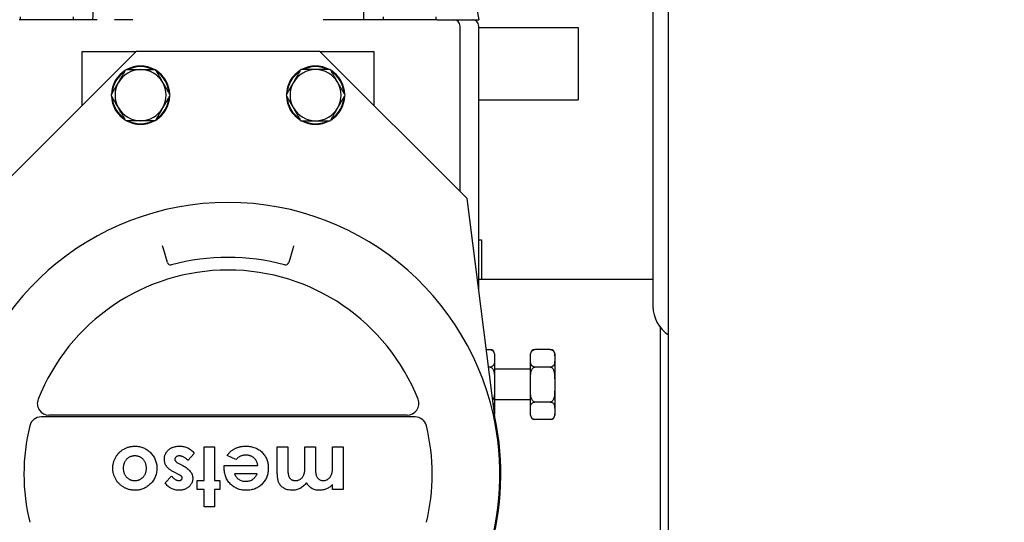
# Model space of a CAD drawing. Header units: inches. Extents: x 5 to 1128, y -85 to 748.
# Tile 328 of 656: x 355.66 to 364.1, y 657 to 661.31. Entities that reach past the tile are written whole.
import ezdxf

# ---------------------------------------------------------------- set-up
doc = ezdxf.new("R2010")
doc.units = ezdxf.units.IN
doc.header["$LTSCALE"] = 32
doc.header["$MEASUREMENT"] = 0
doc.layers.add('Dimension (ANSI)', color=7, linetype='Continuous', lineweight=25)
doc.layers.add('Visible (ANSI)', color=7, linetype='Continuous', lineweight=30)
doc.styles.add('Note Text (ANSI)', font='tahoma.ttf')
doc.dimstyles.new('SB Fraction-16 (ANSI)', dxfattribs={"dimscale": 32, "dimtxt": 0.125, "dimasz": 0.098425, "dimexe": 0.125, "dimexo": 0.0625, "dimgap": 0.031496, "dimtad": 0, "dimtih": 1, "dimtoh": 1, "dimdec": 4, "dimrnd": 1e-08, "dimzin": 0, "dimdsep": 46, "dimlunit": 5, "dimtxsty": 'Note Text (ANSI)', "dimcen": 0.09, "dimdle": 0.393701, "dimclrd": 256, "dimclre": 256, "dimclrt": 256, "dimadec": 0, "dimazin": 3, "dimtfac": 0.96, "dimtofl": 0, "dimtmove": 0, "dimatfit": 3, "dimfxl": 1, "dimfrac": 2, "dimtolj": 1, "dimtzin": 12, "dimlwd": -1, "dimlwe": -1, "dimarcsym": 0})

# ---------------------------------------------------------------- blocks, each defined once
blk = doc.blocks.new('*D19')
at = {"layer": 'Defpoints', "color": 0, "transparency": 16777216}
for p in [(455.7806, 700.4398), (292.0011, 552.4398), (455.7806, 552.4398)]:
    blk.add_point(p, dxfattribs=at)
at = {"layer": 'Dimension (ANSI)', "transparency": 16777216}
for p, q in [((453.7806, 700.4398), (288.0011, 700.4398)), ((292.0011, 697.2902), (292.0011, 636.039)), ((292.0011, 555.5894), (292.0011, 629.8406)), ((453.7806, 552.4398), (288.0011, 552.4398))]:
    blk.add_line(p, q, dxfattribs=at)
for points in [[(291.4762, 697.2902), (292.526, 697.2902), (292.0011, 700.4398)], [(291.4762, 555.5894), (292.526, 555.5894), (292.0011, 552.4398)]]:
    blk.add_solid(points, dxfattribs=at)
at = {"layer": 'Dimension (ANSI)', "transparency": 16777216, "insert": (287.899, 635.0311), "char_height": 4, "attachment_point": 1, "style": 'Note Text (ANSI)'}
blk.add_mtext('\\A1;148', dxfattribs=at)

msp = doc.modelspace()

# ---------------------------------------------------------------- linework, layer by layer
at = {"layer": 'Visible (ANSI)'}
for p, q in [((361.21813, 649.06478), (361.21813, 678.43978)), ((361.08363, 663.27403), (361.08363, 658.85553)), ((359.37797, 662.51578), (359.58974, 661.31478)), ((356.31933, 661.31478), (355.65074, 661.31478)), ((355.66024, 661.33978), (355.66024, 661.31478)), ((356.11324, 661.33978), (356.11324, 661.31478)), ((356.6253, 661.31478), (356.46722, 661.31478)), ((358.41627, 661.31478), (358.25819, 661.31478)), ((358.56416, 661.31478), (358.41627, 661.31478)), ((359.23274, 661.31478), (358.56416, 661.31478)), ((358.77024, 661.33978), (358.77024, 661.31478)), ((359.22324, 661.33978), (359.22324, 661.31478)), ((359.23274, 661.31478), (359.37474, 661.31478)), ((359.37474, 661.31478), (359.58974, 661.31478)), ((359.42974, 659.84178), (359.42974, 661.25978)), ((359.58974, 659.00422), (359.58974, 661.25978)), ((359.58974, 661.24728), (360.44174, 661.24728)), ((360.44174, 661.24728), (360.44174, 660.62728)), ((356.65424, 661.04228), (355.39174, 659.77978)), ((356.19174, 661.04228), (356.65424, 661.04228)), ((356.19174, 660.57978), (356.19174, 661.04228)), ((358.22924, 661.04228), (356.65424, 661.04228)), ((359.49174, 659.77978), (358.22924, 661.04228)), ((358.22924, 661.04228), (358.69174, 661.04228)), ((358.69174, 661.04228), (358.69174, 660.57978)), ((359.58974, 660.62728), (360.44174, 660.62728)), ((359.75336, 657.70938), (359.49174, 659.77978)), ((359.58974, 659.42678), (359.61471, 659.42678)), ((359.61471, 659.42678), (359.61471, 659.09028)), ((356.88742, 659.35045), (356.8805, 659.37457)), ((356.92119, 659.23267), (356.88742, 659.35045)), ((357.99607, 659.35045), (357.9623, 659.23267)), ((358.00299, 659.37457), (357.99607, 659.35045)), ((359.58974, 659.09028), (361.08363, 659.09028)), ((361.14674, 658.67465), (361.14674, 655.74428)), ((359.65532, 658.48528), (359.68774, 658.48528)), ((360.20374, 658.48528), (360.07174, 658.48528)), ((359.72524, 658.44778), (359.72524, 658.42903)), ((359.72524, 658.42903), (359.72524, 658.39153)), ((360.03424, 658.42903), (360.03424, 658.44778)), ((360.03424, 658.39153), (360.03424, 658.42903)), ((360.24124, 658.44778), (360.24124, 658.42903)), ((360.24124, 658.42903), (360.24124, 658.39153)), ((359.68774, 658.33528), (359.67427, 658.33528)), ((359.72524, 658.39153), (359.72524, 658.22278)), ((360.03424, 658.31653), (359.72524, 658.31653)), ((360.03424, 658.22278), (360.03424, 658.39153)), ((360.20374, 658.33528), (360.07174, 658.33528)), ((360.24124, 658.39153), (360.24124, 658.22278)), ((359.72524, 658.22278), (359.72524, 658.14778)), ((359.72524, 658.14778), (359.72524, 657.97903)), ((360.03424, 658.14778), (360.03424, 658.22278)), ((360.03424, 657.97903), (360.03424, 658.14778)), ((360.24124, 658.22278), (360.24124, 658.14778)), ((360.24124, 658.14778), (360.24124, 657.97903)), ((360.03424, 658.05403), (359.72524, 658.05403)), ((359.72524, 657.97903), (359.72524, 657.94153)), ((360.03424, 657.94153), (360.03424, 657.97903)), ((360.20374, 658.03528), (360.07174, 658.03528)), ((360.24124, 657.97903), (360.24124, 657.94153)), ((359.04499, 657.90728), (355.8385, 657.90728)), ((358.97682, 657.92228), (355.90666, 657.92228)), ((359.72524, 657.94153), (359.72524, 657.9319)), ((360.03424, 657.92278), (360.03424, 657.94153)), ((360.24124, 657.94153), (360.24124, 657.92278)), ((360.20374, 657.88528), (360.07174, 657.88528)), ((357.23536, 657.36181), (357.23536, 657.65027)), ((357.23536, 657.65027), (357.32511, 657.65027)), ((357.32511, 657.65027), (357.32511, 657.36181)), ((357.86357, 657.43773), (357.86357, 657.65027)), ((357.86357, 657.65027), (357.95331, 657.65027)), ((357.95331, 657.65027), (357.95331, 657.46678)), ((358.10075, 657.48711), (358.10075, 657.65027)), ((358.10075, 657.65027), (358.19049, 657.65027)), ((358.19049, 657.65027), (358.19049, 657.47509)), ((358.33793, 657.48941), (358.33793, 657.65027)), ((358.33793, 657.65027), (358.42767, 657.65027)), ((358.42767, 657.65027), (358.42767, 657.28488)), ((357.15203, 657.59528), (357.09764, 657.53488)), ((357.5092, 657.5418), (357.43408, 657.57755)), ((357.02392, 657.50484), (357.05367, 657.48981)), ((357.40844, 657.47309), (357.40874, 657.49001)), ((357.40874, 657.49001), (357.6969, 657.49001)), ((356.90203, 657.34127), (356.95692, 657.40027)), ((357.01761, 657.41409), (356.98516, 657.43052)), ((357.69049, 657.4195), (357.49818, 657.4195)), ((357.17767, 657.28488), (357.17767, 657.36181)), ((357.17767, 657.36181), (357.23536, 657.36181)), ((357.32511, 657.36181), (357.36998, 657.36181)), ((357.36998, 657.36181), (357.36998, 657.28488)), ((358.33793, 657.28488), (358.33793, 657.32855)), ((357.23536, 657.28488), (357.17767, 657.28488)), ((357.23536, 657.13745), (357.23536, 657.28488)), ((357.32511, 657.28488), (357.32511, 657.13745)), ((357.36998, 657.28488), (357.32511, 657.28488)), ((358.42767, 657.28488), (358.33793, 657.28488)), ((357.32511, 657.13745), (357.23536, 657.13745))]:
    msp.add_line(p, q, dxfattribs=at)
for centre, radius, start, end in [((359.37474, 661.25978), 0.055, 0, 90), ((359.53474, 661.25978), 0.055, 0, 90), ((356.69174, 660.66728), 0.25, 121.163547, 178.836453), ((356.69174, 660.66728), 0.2445, 123.599196, 176.400804), ((356.69174, 660.66728), 0.219, 90, 150), ((356.69174, 660.66728), 0.25, 61.163547, 118.836453), ((356.69174, 660.66728), 0.2445, 63.599196, 116.400804), ((356.69174, 660.66728), 0.219, 30, 90), ((356.69174, 660.66728), 0.25, 1.163547, 58.836453), ((356.69174, 660.66728), 0.2445, 3.599196, 56.400804), ((358.19174, 660.66728), 0.25, 121.163547, 178.836453), ((358.19174, 660.66728), 0.2445, 123.599196, 176.400804), ((358.19174, 660.66728), 0.219, 90, 150), ((358.19174, 660.66728), 0.25, 61.163547, 118.836453), ((358.19174, 660.66728), 0.2445, 63.599196, 116.400804), ((358.19174, 660.66728), 0.219, 30, 90), ((358.19174, 660.66728), 0.25, 1.163547, 58.836453), ((358.19174, 660.66728), 0.2445, 3.599196, 56.400804), ((356.69174, 660.66728), 0.219, 150, 210), ((356.69174, 660.66728), 0.219, 330, 30), ((358.19174, 660.66728), 0.219, 150, 210), ((358.19174, 660.66728), 0.219, 330, 30), ((356.69174, 660.66728), 0.25, 181.163547, 238.836453), ((356.69174, 660.66728), 0.2445, 183.599196, 236.400804), ((356.69174, 660.66728), 0.25, 301.163547, 358.836453), ((356.69174, 660.66728), 0.2445, 303.599196, 356.400804), ((358.19174, 660.66728), 0.25, 181.163547, 238.836453), ((358.19174, 660.66728), 0.2445, 183.599196, 236.400804), ((358.19174, 660.66728), 0.25, 301.163547, 358.836453), ((358.19174, 660.66728), 0.2445, 303.599196, 356.400804), ((356.69174, 660.66728), 0.219, 210, 270), ((356.69174, 660.66728), 0.219, 270, 330), ((358.19174, 660.66728), 0.219, 210, 270), ((358.19174, 660.66728), 0.219, 270, 330), ((356.69174, 660.66728), 0.25, 241.163547, 298.836453), ((356.69174, 660.66728), 0.2445, 243.599196, 296.400804), ((358.19174, 660.66728), 0.25, 241.163547, 298.836453), ((358.19174, 660.66728), 0.2445, 243.599196, 296.400804), ((357.44174, 657.41728), 2.33, 7.201787, 172.798213), ((357.44174, 657.41728), 1.85879, 74.91008, 105.08992), ((357.44174, 657.41728), 1.75, 21.510188, 158.489812), ((356.95003, 659.24094), 0.03, 196, 285.08992), ((357.93346, 659.24094), 0.03, 254.91008, 344), ((361.37438, 658.85553), 0.29075, 180, 237.492958), ((359.68774, 658.44778), 0.0375, 0, 90), ((360.07174, 658.44778), 0.0375, 90, 179.999125), ((360.20374, 658.44778), 0.0375, 0, 90), ((355.90666, 658.02228), 0.1, 158.489812, 270), ((358.97682, 658.02228), 0.1, 270, 21.510188), ((357.44174, 657.41728), 2.33837, 167.950185, 225), ((355.8385, 657.80728), 0.1, 90, 166.327982), ((359.04499, 657.80728), 0.1, 13.672018, 90), ((357.44174, 657.41728), 2.33837, 315, 12.049815), ((360.07174, 657.92278), 0.0375, 180.000875, 270), ((360.20374, 657.92278), 0.0375, 270, 0), ((357.44174, 657.41728), 1.75, 166.327982, 193.672018), ((357.44174, 657.41728), 1.75, 346.327982, 13.672018), ((357.44174, 657.41728), 2.33, 172.798213, 7.201787)]:
    msp.add_arc(centre, radius, start, end, dxfattribs=at)
for points, knots in [([(356.20519, 662.51578), (356.21437, 662.49665), (356.22149, 662.47452), (356.23598, 662.42105), (356.24231, 662.38893), (356.25668, 662.3038), (356.26327, 662.24612), (356.27371, 662.128), (356.27746, 662.06752), (356.28577, 661.88313), (356.28739, 661.75634), (356.28584, 661.52398), (356.28344, 661.41872), (356.27973, 661.31478)], [4.516178, 4.516178, 4.516178, 4.516178, 4.6972572, 4.6972572, 4.939372, 4.939372, 5.3935752, 5.3935752, 5.8477784, 5.8477784, 6.7561848, 6.7561848, 7.5030635, 7.5030635, 7.5030635, 7.5030635]), ([(358.6783, 662.51578), (358.66912, 662.49665), (358.66199, 662.47452), (358.64751, 662.42105), (358.64118, 662.38893), (358.6268, 662.3038), (358.62022, 662.24612), (358.60978, 662.128), (358.60602, 662.06752), (358.59771, 661.88313), (358.5961, 661.75634), (358.59765, 661.52398), (358.60005, 661.41872), (358.60375, 661.31478)], [-4.0568196, -4.0568196, -4.0568196, -4.0568196, -3.8757403, -3.8757403, -3.6336256, -3.6336256, -3.1794224, -3.1794224, -2.7252192, -2.7252192, -1.8168128, -1.8168128, -1.069934, -1.069934, -1.069934, -1.069934]), ([(359.68774, 658.48528), (359.68976, 658.48528), (359.69213, 658.48507), (359.69625, 658.48437), (359.6987, 658.48369), (359.70653, 658.48077), (359.71128, 658.47699), (359.72, 658.46704), (359.72249, 658.45946), (359.72515, 658.44403), (359.72524, 658.43618), (359.72524, 658.42903)], [-0.39701187, -0.39701187, -0.39701187, -0.39701187, -0.38167724, -0.38167724, -0.36387641, -0.36387641, -0.30722629, -0.30722629, -0.1982618, -0.1982618, -0.08929732, -0.08929732, -0.08929732, -0.08929732]), ([(360.03424, 658.42903), (360.03424, 658.43618), (360.03433, 658.44403), (360.03699, 658.45946), (360.03949, 658.46704), (360.04821, 658.47699), (360.05295, 658.48077), (360.06079, 658.48369), (360.06324, 658.48437), (360.06735, 658.48507), (360.06973, 658.48528), (360.07174, 658.48528)], [0.88332105, 0.88332105, 0.88332105, 0.88332105, 0.99228554, 0.99228554, 1.10125003, 1.10125003, 1.15790015, 1.15790015, 1.17570098, 1.17570098, 1.19103561, 1.19103561, 1.19103561, 1.19103561]), ([(360.20374, 658.48528), (360.20708, 658.48528), (360.21091, 658.48471), (360.21793, 658.48273), (360.22187, 658.48068), (360.22912, 658.47548), (360.2326, 658.47104), (360.24109, 658.45558), (360.24124, 658.4411), (360.24124, 658.42903)], [-0.3951949, -0.3951949, -0.3951949, -0.3951949, -0.36978732, -0.36978732, -0.33373806, -0.33373806, -0.27319967, -0.27319967, -0.08929732, -0.08929732, -0.08929732, -0.08929732]), ([(359.72524, 658.39153), (359.72524, 658.37946), (359.72509, 658.36498), (359.7166, 658.34952), (359.71312, 658.34508), (359.70587, 658.33988), (359.70193, 658.33783), (359.69491, 658.33585), (359.69108, 658.33528), (359.68774, 658.33528)], [-1.49148229, -1.49148229, -1.49148229, -1.49148229, -1.30757994, -1.30757994, -1.24704154, -1.24704154, -1.21099229, -1.21099229, -1.1855847, -1.1855847, -1.1855847, -1.1855847]), ([(359.68774, 658.33528), (359.69108, 658.33528), (359.69491, 658.33415), (359.70193, 658.33017), (359.70587, 658.32608), (359.71312, 658.31569), (359.7166, 658.30681), (359.72509, 658.27587), (359.72524, 658.24691), (359.72524, 658.22278)], [-0.3951949, -0.3951949, -0.3951949, -0.3951949, -0.36978732, -0.36978732, -0.33373806, -0.33373806, -0.27319967, -0.27319967, -0.08929732, -0.08929732, -0.08929732, -0.08929732]), ([(360.07174, 658.33528), (360.06973, 658.33528), (360.06735, 658.33549), (360.06324, 658.33619), (360.06079, 658.33687), (360.05295, 658.33979), (360.04821, 658.34357), (360.03949, 658.35352), (360.03699, 658.3611), (360.03433, 658.37652), (360.03424, 658.38438), (360.03424, 658.39153)], [-1.19103561, -1.19103561, -1.19103561, -1.19103561, -1.17570098, -1.17570098, -1.15790015, -1.15790015, -1.10125003, -1.10125003, -0.99228554, -0.99228554, -0.88332105, -0.88332105, -0.88332105, -0.88332105]), ([(360.03424, 658.22278), (360.03424, 658.24691), (360.0344, 658.27587), (360.04289, 658.30681), (360.04636, 658.31569), (360.05362, 658.32608), (360.05755, 658.33017), (360.06457, 658.33415), (360.06841, 658.33528), (360.07174, 658.33528)], [0.87968712, 0.87968712, 0.87968712, 0.87968712, 1.06358947, 1.06358947, 1.12412786, 1.12412786, 1.16017712, 1.16017712, 1.1855847, 1.1855847, 1.1855847, 1.1855847]), ([(360.24124, 658.39153), (360.24124, 658.38438), (360.24115, 658.37652), (360.23849, 658.3611), (360.236, 658.35352), (360.22728, 658.34357), (360.22253, 658.33979), (360.2147, 658.33687), (360.21225, 658.33619), (360.20813, 658.33549), (360.20576, 658.33528), (360.20374, 658.33528)], [-1.49875016, -1.49875016, -1.49875016, -1.49875016, -1.38978567, -1.38978567, -1.28082118, -1.28082118, -1.22417107, -1.22417107, -1.20637024, -1.20637024, -1.19103561, -1.19103561, -1.19103561, -1.19103561]), ([(360.20374, 658.33528), (360.20708, 658.33528), (360.21091, 658.33415), (360.21793, 658.33017), (360.22187, 658.32608), (360.22912, 658.31569), (360.2326, 658.30681), (360.24109, 658.27587), (360.24124, 658.24691), (360.24124, 658.22278)], [-0.3951949, -0.3951949, -0.3951949, -0.3951949, -0.36978732, -0.36978732, -0.33373806, -0.33373806, -0.27319967, -0.27319967, -0.08929732, -0.08929732, -0.08929732, -0.08929732]), ([(359.72524, 658.14778), (359.72524, 658.12365), (359.72509, 658.09469), (359.71686, 658.06469), (359.71396, 658.05704), (359.7102, 658.05086)], [-1.49148229, -1.49148229, -1.49148229, -1.49148229, -1.30757994, -1.30757994, -1.25448378, -1.25448378, -1.25448378, -1.25448378]), ([(360.07174, 658.03528), (360.06841, 658.03528), (360.06457, 658.03641), (360.05755, 658.04039), (360.05362, 658.04448), (360.04636, 658.05487), (360.04289, 658.06375), (360.0344, 658.09469), (360.03424, 658.12365), (360.03424, 658.14778)], [-1.1855847, -1.1855847, -1.1855847, -1.1855847, -1.16017712, -1.16017712, -1.12412786, -1.12412786, -1.06358947, -1.06358947, -0.87968712, -0.87968712, -0.87968712, -0.87968712]), ([(360.24124, 658.14778), (360.24124, 658.13348), (360.24115, 658.11777), (360.23849, 658.08692), (360.236, 658.07177), (360.22728, 658.05186), (360.22253, 658.0443), (360.2147, 658.03846), (360.21225, 658.0371), (360.20813, 658.0357), (360.20576, 658.03528), (360.20374, 658.03528)], [-1.49875016, -1.49875016, -1.49875016, -1.49875016, -1.38978567, -1.38978567, -1.28082118, -1.28082118, -1.22417107, -1.22417107, -1.20637024, -1.20637024, -1.19103561, -1.19103561, -1.19103561, -1.19103561]), ([(359.71352, 658.02435), (359.7157, 658.02201), (359.71744, 658.0195), (359.72509, 658.00558), (359.72524, 657.9911), (359.72524, 657.97903)], [-0.3093789, -0.3093789, -0.3093789, -0.3093789, -0.27319967, -0.27319967, -0.08929732, -0.08929732, -0.08929732, -0.08929732]), ([(360.03424, 657.97903), (360.03424, 657.9911), (360.0344, 658.00558), (360.04289, 658.02104), (360.04636, 658.02548), (360.05362, 658.03068), (360.05755, 658.03273), (360.06457, 658.03471), (360.06841, 658.03528), (360.07174, 658.03528)], [0.87968712, 0.87968712, 0.87968712, 0.87968712, 1.06358947, 1.06358947, 1.12412786, 1.12412786, 1.16017712, 1.16017712, 1.1855847, 1.1855847, 1.1855847, 1.1855847]), ([(360.20374, 658.03528), (360.20708, 658.03528), (360.21091, 658.03471), (360.21793, 658.03273), (360.22187, 658.03068), (360.22912, 658.02548), (360.2326, 658.02104), (360.24109, 658.00558), (360.24124, 657.9911), (360.24124, 657.97903)], [-0.3951949, -0.3951949, -0.3951949, -0.3951949, -0.36978732, -0.36978732, -0.33373806, -0.33373806, -0.27319967, -0.27319967, -0.08929732, -0.08929732, -0.08929732, -0.08929732]), ([(360.07174, 657.88528), (360.06973, 657.88528), (360.06735, 657.88549), (360.06324, 657.88619), (360.06079, 657.88687), (360.05295, 657.88979), (360.04821, 657.89357), (360.03949, 657.90352), (360.03699, 657.9111), (360.03433, 657.92652), (360.03424, 657.93438), (360.03424, 657.94153)], [-1.19103561, -1.19103561, -1.19103561, -1.19103561, -1.17570098, -1.17570098, -1.15790015, -1.15790015, -1.10125003, -1.10125003, -0.99228554, -0.99228554, -0.88332105, -0.88332105, -0.88332105, -0.88332105]), ([(360.24124, 657.94153), (360.24124, 657.93438), (360.24115, 657.92652), (360.23849, 657.9111), (360.236, 657.90352), (360.22728, 657.89357), (360.22253, 657.88979), (360.2147, 657.88687), (360.21225, 657.88619), (360.20813, 657.88549), (360.20576, 657.88528), (360.20374, 657.88528)], [-1.49875016, -1.49875016, -1.49875016, -1.49875016, -1.38978567, -1.38978567, -1.28082118, -1.28082118, -1.22417107, -1.22417107, -1.20637024, -1.20637024, -1.19103561, -1.19103561, -1.19103561, -1.19103561]), ([(356.45331, 657.46728), (356.45339, 657.47149), (356.45354, 657.47985), (356.45477, 657.4923), (356.45681, 657.50453), (356.45945, 657.51661), (356.46312, 657.52839), (356.46741, 657.54003), (356.47268, 657.55139), (356.4785, 657.56258), (356.48515, 657.57328), (356.49229, 657.58352), (356.50021, 657.59302), (356.50846, 657.6021), (356.51744, 657.61042), (356.527, 657.61815), (356.53707, 657.62536), (356.54771, 657.63189), (356.5588, 657.63762), (356.57013, 657.64279), (356.58178, 657.6471), (356.59373, 657.65061), (356.60598, 657.65333), (356.6185, 657.65518), (356.63127, 657.65646), (356.63987, 657.65661), (356.64422, 657.65668)], [0, 0, 0, 0, 0.0421678, 0.0838391, 0.1251923, 0.1663354, 0.207602, 0.2486701, 0.2905824, 0.3329262, 0.3749784, 0.4167409, 0.4578568, 0.498809, 0.539516, 0.5804204, 0.62191, 0.6635021, 0.7053943, 0.7468637, 0.7882454, 0.8297364, 0.8715324, 0.9138247, 0.9564949, 1, 1, 1, 1]), ([(356.64422, 657.65668), (356.65057, 657.65649), (356.66309, 657.65613), (356.68152, 657.65361), (356.69923, 657.64928), (356.71625, 657.64324), (356.73259, 657.6355), (356.74811, 657.62592), (356.76297, 657.61469), (356.77692, 657.60191), (356.78969, 657.58788), (356.80085, 657.57291), (356.81032, 657.55722), (356.8181, 657.54079), (356.82411, 657.52359), (356.82845, 657.50568), (356.83097, 657.48701), (356.83133, 657.47433), (356.83152, 657.46788)], [0, 0, 0, 0, 0.0643749, 0.126884, 0.1882007, 0.2488941, 0.3095988, 0.3711253, 0.4334655, 0.4981431, 0.5625928, 0.6254745, 0.6871145, 0.748125, 0.8094567, 0.8714311, 0.9346109, 1, 1, 1, 1]), ([(356.89562, 657.5452), (356.89575, 657.54911), (356.896, 657.55677), (356.89759, 657.56803), (356.90045, 657.57875), (356.90422, 657.58907), (356.90929, 657.59883), (356.91545, 657.60805), (356.9226, 657.61688), (356.93092, 657.62499), (356.94004, 657.63255), (356.95017, 657.63891), (356.96088, 657.64451), (356.97244, 657.64887), (356.98469, 657.65242), (356.99774, 657.65487), (357.01153, 657.65641), (357.02098, 657.65659), (357.02583, 657.65668)], [0, 0, 0, 0, 0.0610375, 0.1194667, 0.1770912, 0.2338017, 0.290658, 0.3481694, 0.4066751, 0.4674631, 0.5293047, 0.5911617, 0.6538426, 0.7175075, 0.7836339, 0.8526055, 0.9244095, 1, 1, 1, 1]), ([(357.02583, 657.65668), (357.03225, 657.65647), (357.04485, 657.65607), (357.06325, 657.65328), (357.08063, 657.64844), (357.097, 657.64166), (357.11245, 657.63302), (357.12677, 657.62231), (357.14021, 657.60979), (357.14803, 657.60019), (357.15203, 657.59528)], [0, 0, 0, 0, 0.1321127, 0.2593255, 0.3820323, 0.5024963, 0.6231014, 0.745417, 0.8698661, 1, 1, 1, 1]), ([(357.43408, 657.57755), (357.43645, 657.58082), (357.44113, 657.5873), (357.44878, 657.59641), (357.45677, 657.60491), (357.46509, 657.61275), (357.47376, 657.6199), (357.48276, 657.62645), (357.49222, 657.63221), (357.50194, 657.63749), (357.51213, 657.64201), (357.52277, 657.64586), (357.53379, 657.64934), (357.54536, 657.652), (357.55736, 657.6541), (357.56983, 657.65559), (357.58277, 657.65651), (357.59156, 657.65662), (357.59604, 657.65668)], [0, 0, 0, 0, 0.0642597, 0.1273282, 0.18942, 0.250008, 0.3093311, 0.3683866, 0.4271417, 0.4856871, 0.5445048, 0.6045863, 0.6658315, 0.7286686, 0.793472, 0.8599139, 0.9287016, 1, 1, 1, 1]), ([(357.59604, 657.65668), (357.60292, 657.65654), (357.61641, 657.65626), (357.63613, 657.65371), (357.65486, 657.64948), (357.67266, 657.64373), (357.68944, 657.63614), (357.70521, 657.62685), (357.72013, 657.61605), (357.73374, 657.6035), (357.74614, 657.58985), (357.75704, 657.57518), (357.76615, 657.55961), (357.77364, 657.54323), (357.77946, 657.52601), (357.78365, 657.50794), (357.78623, 657.48902), (357.7865, 657.47613), (357.78664, 657.46958)], [0, 0, 0, 0, 0.0689728, 0.1350793, 0.1988756, 0.2611924, 0.322136, 0.3830172, 0.4443152, 0.5063628, 0.5681854, 0.6289441, 0.6890789, 0.7486657, 0.809078, 0.8709178, 0.9343702, 1, 1, 1, 1]), ([(356.64291, 657.57335), (356.6394, 657.57325), (356.63252, 657.57305), (356.62243, 657.5716), (356.61279, 657.56932), (356.60358, 657.5661), (356.59485, 657.56188), (356.58659, 657.55671), (356.57871, 657.5507), (356.57148, 657.54367), (356.56479, 657.53604), (356.55892, 657.52776), (356.55401, 657.51892), (356.54999, 657.50955), (356.54687, 657.49969), (356.54471, 657.48928), (356.54322, 657.47837), (356.54311, 657.47089), (356.54305, 657.46708)], [0, 0, 0, 0, 0.064469, 0.1263967, 0.1869392, 0.2460992, 0.3053481, 0.3645717, 0.4249244, 0.4869522, 0.5495505, 0.6111493, 0.6729219, 0.7350103, 0.7980486, 0.8626429, 0.9300413, 1, 1, 1, 1]), ([(356.74177, 657.46708), (356.74171, 657.47095), (356.74158, 657.47853), (356.74025, 657.48959), (356.73806, 657.50009), (356.73494, 657.51001), (356.73102, 657.51942), (356.72621, 657.52826), (356.72047, 657.53649), (356.71395, 657.5441), (356.70681, 657.551), (356.699, 657.55693), (356.69082, 657.56207), (356.6821, 657.56621), (356.67297, 657.5694), (356.66338, 657.57175), (356.6533, 657.57302), (356.64642, 657.57323), (356.64291, 657.57335)], [0, 0, 0, 0, 0.0713582, 0.1394558, 0.204809, 0.2685875, 0.330587, 0.3922135, 0.4536095, 0.5150917, 0.5764016, 0.6360395, 0.6954074, 0.7539806, 0.8132848, 0.8733773, 0.9353738, 1, 1, 1, 1]), ([(357.02422, 657.57335), (357.02145, 657.57327), (357.0161, 657.57311), (357.00851, 657.5715), (357.00178, 657.5688), (356.99607, 657.56504), (356.99132, 657.56074), (356.98798, 657.55584), (356.98577, 657.55065), (356.9855, 657.54703), (356.98536, 657.5452)], [0, 0, 0, 0, 0.1568765, 0.3015599, 0.4360959, 0.5643054, 0.6857716, 0.7956684, 0.8972681, 1, 1, 1, 1]), ([(357.09764, 657.53488), (357.09499, 657.53768), (357.08973, 657.54323), (357.08086, 657.55055), (357.07148, 657.55721), (357.06148, 657.56281), (357.05147, 657.56734), (357.04188, 657.57073), (357.03286, 657.57286), (357.02701, 657.57319), (357.02422, 657.57335)], [0, 0, 0, 0, 0.1359827, 0.2699702, 0.4054762, 0.5423007, 0.6743102, 0.7929593, 0.9017302, 1, 1, 1, 1]), ([(357.59504, 657.57976), (357.59092, 657.57965), (357.58282, 657.57943), (357.57095, 657.57754), (357.55947, 657.57467), (357.54849, 657.57041), (357.53788, 657.56511), (357.52782, 657.5585), (357.51813, 657.55078), (357.51222, 657.54483), (357.5092, 657.5418)], [0, 0, 0, 0, 0.1276293, 0.2513398, 0.3722487, 0.4942806, 0.6161805, 0.739791, 0.8673362, 1, 1, 1, 1]), ([(357.6969, 657.49001), (357.69631, 657.49336), (357.69516, 657.49994), (357.69265, 657.5095), (357.68945, 657.5185), (357.68562, 657.52697), (357.68121, 657.53495), (357.67608, 657.54239), (357.67027, 657.5493), (357.66383, 657.55563), (357.65686, 657.56131), (357.6494, 657.56629), (357.64144, 657.57036), (357.63307, 657.5738), (357.62423, 657.57653), (357.6149, 657.5784), (357.60511, 657.57951), (357.59845, 657.57967), (357.59504, 657.57976)], [0, 0, 0, 0, 0.068206, 0.1340302, 0.1980353, 0.259813, 0.3204055, 0.3806263, 0.4410259, 0.501202, 0.5616907, 0.6211613, 0.6808015, 0.740903, 0.8025824, 0.8661864, 0.9316, 1, 1, 1, 1]), ([(356.64462, 657.27847), (356.64037, 657.27855), (356.63197, 657.2787), (356.61946, 657.27994), (356.60716, 657.28197), (356.59501, 657.2846), (356.58312, 657.28829), (356.57144, 657.29271), (356.55984, 657.29778), (356.54863, 657.30382), (356.53772, 657.31037), (356.52737, 657.3176), (356.51768, 657.32544), (356.50846, 657.33372), (356.50014, 657.3428), (356.4922, 657.35223), (356.48505, 657.36237), (356.47843, 657.37295), (356.47254, 657.38393), (356.46743, 657.39522), (356.46299, 657.40666), (356.45951, 657.41841), (356.45664, 657.43029), (356.45482, 657.44246), (356.45353, 657.4548), (356.45338, 657.4631), (356.45331, 657.46728)], [0, 0, 0, 0, 0.0425985, 0.0843643, 0.1261423, 0.1677058, 0.209066, 0.2509729, 0.2931485, 0.3360415, 0.3787612, 0.4208927, 0.4626222, 0.5039144, 0.5451876, 0.5861381, 0.6277219, 0.6695845, 0.7114324, 0.7526905, 0.7939705, 0.8345917, 0.8755766, 0.9166395, 0.9580717, 1, 1, 1, 1]), ([(356.54305, 657.46708), (356.54312, 657.46327), (356.54325, 657.45579), (356.54458, 657.44486), (356.54675, 657.43449), (356.54991, 657.42472), (356.55381, 657.41543), (356.55862, 657.40669), (356.56439, 657.39852), (356.57094, 657.39097), (356.57818, 657.38417), (356.58586, 657.3781), (356.59416, 657.37308), (356.60292, 657.36894), (356.61216, 657.36576), (356.62188, 657.36339), (356.6321, 657.36214), (356.63907, 657.36192), (356.64261, 657.36181)], [0, 0, 0, 0, 0.0702434, 0.1378403, 0.2026975, 0.2654055, 0.3269384, 0.3881253, 0.4491166, 0.5111008, 0.5720859, 0.6321973, 0.691339, 0.7505639, 0.8105458, 0.8713348, 0.9346536, 1, 1, 1, 1]), ([(356.64261, 657.36181), (356.64609, 657.36192), (356.65293, 657.36215), (356.663, 657.36337), (356.67252, 657.36587), (356.68169, 657.36905), (356.69033, 657.3733), (356.6987, 657.37828), (356.70635, 657.38451), (356.71365, 657.39134), (356.72028, 657.39893), (356.72593, 657.40719), (356.73098, 657.41582), (356.7348, 657.42513), (356.73797, 657.43486), (356.74011, 657.44517), (356.74161, 657.45595), (356.74172, 657.46333), (356.74177, 657.46708)], [0, 0, 0, 0, 0.0644156, 0.1268029, 0.1874227, 0.2465175, 0.3062853, 0.3657031, 0.4264774, 0.4886218, 0.5508955, 0.6126785, 0.673914, 0.7357342, 0.798735, 0.8632901, 0.9306652, 1, 1, 1, 1]), ([(356.83152, 657.46788), (356.83132, 657.46099), (356.83095, 657.44745), (356.82795, 657.42761), (356.82318, 657.40862), (356.81632, 657.39053), (356.80755, 657.3733), (356.79686, 657.35697), (356.78417, 657.34153), (356.77446, 657.3322), (356.76952, 657.32745)], [0, 0, 0, 0, 0.1304891, 0.2564737, 0.3792365, 0.5009777, 0.6223665, 0.7448551, 0.8702585, 1, 1, 1, 1]), ([(356.98516, 657.43052), (356.98103, 657.43261), (356.97302, 657.43668), (356.96176, 657.44324), (356.95136, 657.44961), (356.94203, 657.45612), (356.93371, 657.46269), (356.92646, 657.46936), (356.9201, 657.47594), (356.91302, 657.48475), (356.90593, 657.49648), (356.90002, 657.51175), (356.89625, 657.52809), (356.89583, 657.5394), (356.89562, 657.5452)], [0, 0, 0, 0, 0.0897245, 0.1740823, 0.2525535, 0.3259769, 0.3945979, 0.457803, 0.5168462, 0.5716216, 0.6767186, 0.7810237, 0.8877811, 1, 1, 1, 1]), ([(356.98536, 657.5452), (356.98548, 657.54348), (356.98573, 657.53996), (356.98769, 657.53475), (356.99077, 657.52959), (356.99504, 657.52448), (357.00055, 657.51944), (357.0073, 657.51451), (357.01512, 657.50945), (357.02089, 657.50642), (357.02392, 657.50484)], [0, 0, 0, 0, 0.0880833, 0.180852, 0.2823447, 0.395671, 0.5219055, 0.6653045, 0.8242263, 1, 1, 1, 1]), ([(357.05367, 657.48981), (357.06042, 657.48619), (357.07337, 657.47925), (357.09088, 657.46734), (357.1057, 657.45466), (357.11784, 657.44128), (357.12751, 657.42723), (357.13426, 657.41235), (357.13851, 657.39676), (357.13897, 657.38611), (357.13921, 657.38074)], [0, 0, 0, 0, 0.157, 0.3013811, 0.4334689, 0.5561608, 0.6710903, 0.7817378, 0.8900521, 1, 1, 1, 1]), ([(357.60015, 657.27847), (357.59323, 657.27862), (357.57964, 657.2789), (357.55978, 657.28143), (357.54093, 657.28568), (357.523, 657.29139), (357.50622, 657.29917), (357.49022, 657.30823), (357.4754, 657.31927), (357.46158, 657.33175), (357.44911, 657.3456), (357.43821, 657.36065), (357.42893, 657.37674), (357.42141, 657.39395), (357.4156, 657.41222), (357.4114, 657.43153), (357.40885, 657.45195), (357.40858, 657.46593), (357.40844, 657.47309)], [0, 0, 0, 0, 0.0675001, 0.1325295, 0.1949803, 0.2559819, 0.3157678, 0.3751797, 0.4350721, 0.495743, 0.5566558, 0.6166191, 0.6767583, 0.7376014, 0.7995332, 0.8635746, 0.9302207, 1, 1, 1, 1]), ([(357.78664, 657.46958), (357.7865, 657.46286), (357.78622, 657.44964), (357.78368, 657.43029), (357.77945, 657.41182), (357.77361, 657.39421), (357.76624, 657.37741), (357.75701, 657.36157), (357.74615, 657.34662), (357.73379, 657.33264), (357.72012, 657.32003), (357.70559, 657.30878), (357.69004, 657.29942), (357.67365, 657.29185), (357.65652, 657.2857), (357.63846, 657.2816), (357.61959, 657.27886), (357.6067, 657.2786), (357.60015, 657.27847)], [0, 0, 0, 0, 0.0674505, 0.1327059, 0.1956628, 0.2574808, 0.3187287, 0.379576, 0.4412811, 0.5039903, 0.5666294, 0.6278599, 0.6881829, 0.7484874, 0.8089361, 0.8705865, 0.9342247, 1, 1, 1, 1]), ([(357.95331, 657.46678), (357.95339, 657.46187), (357.95353, 657.45245), (357.95414, 657.43893), (357.9555, 657.42668), (357.9571, 657.41562), (357.95939, 657.4058), (357.96218, 657.39721), (357.96542, 657.38983), (357.96933, 657.38367), (357.9737, 657.37847), (357.97857, 657.37402), (357.98388, 657.37023), (357.98968, 657.36699), (357.99612, 657.3648), (358.00299, 657.36308), (358.01033, 657.36191), (358.01541, 657.36184), (358.01801, 657.36181)], [0, 0, 0, 0, 0.1043212, 0.2002351, 0.2872866, 0.3662604, 0.4376827, 0.5011798, 0.5580212, 0.6084121, 0.6557431, 0.7019437, 0.7482151, 0.7942519, 0.8425045, 0.8922368, 0.9446165, 1, 1, 1, 1]), ([(358.01801, 657.36181), (358.02203, 657.36195), (358.02992, 657.36222), (358.04142, 657.36483), (358.05224, 657.36909), (358.06233, 657.37488), (358.0715, 657.38212), (358.07951, 657.39071), (358.08613, 657.40069), (358.09071, 657.40996), (358.09358, 657.41833), (358.0956, 657.42551), (358.09717, 657.43362), (358.0984, 657.44259), (358.09959, 657.45246), (358.10017, 657.46323), (358.10076, 657.47488), (358.10075, 657.48293), (358.10075, 657.48711)], [0, 0, 0, 0, 0.0706196, 0.1385769, 0.2060735, 0.2744632, 0.3426004, 0.4107401, 0.4801184, 0.5526005, 0.5917843, 0.635663, 0.6835688, 0.7369646, 0.7948709, 0.8584209, 0.9265985, 1, 1, 1, 1]), ([(358.19049, 657.47509), (358.1905, 657.47118), (358.19051, 657.46367), (358.19095, 657.45281), (358.19153, 657.44279), (358.19233, 657.43358), (358.19327, 657.42518), (358.19461, 657.41763), (358.19603, 657.41091), (358.19845, 657.40328), (358.20187, 657.39482), (358.20697, 657.38585), (358.21315, 657.37833), (358.22023, 657.37222), (358.22824, 657.36757), (358.23696, 657.36411), (358.24657, 657.36224), (358.25318, 657.36195), (358.2566, 657.36181)], [0, 0, 0, 0, 0.0785305, 0.1510672, 0.2183055, 0.2802867, 0.3370636, 0.3881523, 0.4342343, 0.4749941, 0.5490306, 0.6172962, 0.6816626, 0.743542, 0.8043196, 0.8670126, 0.931379, 1, 1, 1, 1]), ([(358.2566, 657.36181), (358.26045, 657.36194), (358.26809, 657.3622), (358.27921, 657.36498), (358.28985, 657.36916), (358.29977, 657.37512), (358.30879, 657.38253), (358.31672, 657.39136), (358.32331, 657.40161), (358.32791, 657.41113), (358.33073, 657.41971), (358.33281, 657.42707), (358.33432, 657.43536), (358.33559, 657.44449), (358.33676, 657.45447), (358.33735, 657.46534), (358.33794, 657.47709), (358.33793, 657.4852), (358.33793, 657.48941)], [0, 0, 0, 0, 0.0674333, 0.1335522, 0.1997047, 0.2671202, 0.3352777, 0.4036283, 0.4742054, 0.5479942, 0.5881356, 0.6324116, 0.6818573, 0.7356294, 0.793897, 0.8577893, 0.9262924, 1, 1, 1, 1]), ([(356.95692, 657.40027), (356.95966, 657.39724), (356.9649, 657.39144), (356.97292, 657.38353), (356.98083, 657.37694), (356.98847, 657.37141), (356.996, 657.36717), (357.00335, 657.36412), (357.01054, 657.36218), (357.0153, 657.36193), (357.01761, 657.36181)], [0, 0, 0, 0, 0.1659558, 0.3174106, 0.4569503, 0.5833267, 0.6998463, 0.8068294, 0.9061161, 1, 1, 1, 1]), ([(357.04946, 657.38414), (357.0492, 657.3865), (357.04866, 657.39138), (357.04494, 657.39705), (357.04002, 657.40123), (357.03435, 657.40512), (357.02666, 657.40947), (357.02083, 657.41245), (357.01761, 657.41409)], [0, 0, 0, 0, 0.1527836, 0.3170083, 0.4248891, 0.5733822, 0.7644717, 1, 1, 1, 1]), ([(357.01761, 657.36181), (357.01996, 657.36188), (357.02444, 657.36202), (357.03077, 657.36319), (357.03633, 657.36522), (357.04103, 657.36798), (357.04481, 657.37139), (357.04746, 657.37529), (357.04924, 657.37956), (357.04939, 657.38259), (357.04946, 657.38414)], [0, 0, 0, 0, 0.1618835, 0.3099566, 0.4429114, 0.569225, 0.6852435, 0.7915512, 0.8931671, 1, 1, 1, 1]), ([(357.13921, 657.38074), (357.13913, 657.37726), (357.13897, 657.37043), (357.13726, 657.3604), (357.13469, 657.35075), (357.13105, 657.34148), (357.12639, 657.33258), (357.12069, 657.32408), (357.11387, 657.316), (357.10614, 657.30836), (357.09758, 657.3014), (357.08841, 657.29524), (357.07866, 657.28999), (357.06827, 657.2858), (357.05735, 657.28247), (357.04583, 657.28021), (357.03378, 657.27877), (357.02553, 657.27857), (357.02132, 657.27847)], [0, 0, 0, 0, 0.0599397, 0.1176714, 0.1749276, 0.2318004, 0.2889639, 0.3478803, 0.4079526, 0.4710492, 0.5348846, 0.5979523, 0.661311, 0.725346, 0.7909077, 0.8578574, 0.9274074, 1, 1, 1, 1]), ([(357.49818, 657.4195), (357.49988, 657.41493), (357.50324, 657.40584), (357.51085, 657.39331), (357.52094, 657.38245), (357.53268, 657.37284), (357.54609, 657.36503), (357.56076, 657.35938), (357.57649, 657.356), (357.58731, 657.3556), (357.59283, 657.3554)], [0, 0, 0, 0, 0.1192798, 0.2371592, 0.3564895, 0.4809607, 0.6078294, 0.735017, 0.8646887, 1, 1, 1, 1]), ([(357.65794, 657.37543), (357.6609, 657.37781), (357.66721, 657.38288), (357.6754, 657.393), (357.68347, 657.40526), (357.68806, 657.41457), (357.69049, 657.4195)], [0, 0, 0, 0, 0.2053977, 0.4378973, 0.702016, 1, 1, 1, 1]), ([(357.98927, 657.27847), (357.98284, 657.27866), (357.97032, 657.27902), (357.95218, 657.28259), (357.93519, 657.2881), (357.91973, 657.29613), (357.90574, 657.30563), (357.89383, 657.31686), (357.88394, 657.32942), (357.8775, 657.34115), (357.87334, 657.35152), (357.87082, 657.36054), (357.86847, 657.37062), (357.86678, 657.38188), (357.86521, 657.39423), (357.86429, 657.40774), (357.86367, 657.42236), (357.8636, 657.43249), (357.86357, 657.43773)], [0, 0, 0, 0, 0.0826245, 0.1609035, 0.2369859, 0.3117294, 0.3843066, 0.4539082, 0.5215461, 0.5892318, 0.6252927, 0.6651281, 0.7096318, 0.758368, 0.8116041, 0.8697633, 0.9325424, 1, 1, 1, 1]), ([(356.76952, 657.32745), (356.76498, 657.32352), (356.75604, 657.31576), (356.74151, 657.30591), (356.72664, 657.29741), (356.71124, 657.29042), (356.69527, 657.28514), (356.67882, 657.28131), (356.66188, 657.27895), (356.6504, 657.27863), (356.64462, 657.27847)], [0, 0, 0, 0, 0.1310144, 0.2584644, 0.3825798, 0.5049906, 0.6272275, 0.7492967, 0.8736904, 1, 1, 1, 1]), ([(357.02132, 657.27847), (357.0155, 657.27867), (357.00394, 657.27905), (356.9869, 657.28212), (356.97044, 657.2873), (356.95461, 657.29443), (356.93961, 657.30339), (356.92577, 657.31427), (356.91299, 657.3268), (356.90572, 657.3364), (356.90203, 657.34127)], [0, 0, 0, 0, 0.1245738, 0.2472569, 0.3693327, 0.4931434, 0.6181756, 0.7424249, 0.8692846, 1, 1, 1, 1]), ([(357.59283, 657.3554), (357.59887, 657.35559), (357.61067, 657.35597), (357.62768, 657.36002), (357.64373, 657.36607), (357.6532, 657.3723), (357.65794, 657.37543)], [0, 0, 0, 0, 0.2610489, 0.5102963, 0.754558, 1, 1, 1, 1]), ([(358.11387, 657.34358), (358.11009, 657.33847), (358.10266, 657.32843), (358.08951, 657.31533), (358.07528, 657.304), (358.05971, 657.29477), (358.04321, 657.28744), (358.02585, 657.28223), (358.00778, 657.27901), (357.99549, 657.27865), (357.98927, 657.27847)], [0, 0, 0, 0, 0.1301487, 0.2554455, 0.3791765, 0.5019048, 0.6253442, 0.7482783, 0.8725642, 1, 1, 1, 1]), ([(358.22144, 657.27847), (358.21578, 657.27865), (358.20465, 657.279), (358.1884, 657.28221), (358.17301, 657.28742), (358.15864, 657.29484), (358.14519, 657.30401), (358.13326, 657.31539), (358.12253, 657.32854), (358.1168, 657.33848), (358.11387, 657.34358)], [0, 0, 0, 0, 0.1279957, 0.2519554, 0.3734137, 0.4948013, 0.6170687, 0.7406196, 0.8669612, 1, 1, 1, 1]), ([(358.33793, 657.32855), (358.33393, 657.32453), (358.32608, 657.31659), (358.31305, 657.3064), (358.29946, 657.29767), (358.28515, 657.29061), (358.27015, 657.28522), (358.25453, 657.28127), (358.2382, 657.27894), (358.22709, 657.27863), (358.22144, 657.27847)], [0, 0, 0, 0, 0.1301911, 0.2563355, 0.3791141, 0.5005508, 0.6221158, 0.7447146, 0.8702231, 1, 1, 1, 1])]:
    msp.add_open_spline(points, degree=3, knots=knots, dxfattribs=at)
for points, weights in [([(356.50208, 660.77678), (356.53142, 660.8276), (356.5653, 660.88628)], [2.17247578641, 2.17247578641, 2.01649904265]), ([(356.5653, 660.88628), (356.63306, 660.88628), (356.69174, 660.88628)], [2.01649904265, 2.17247578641, 2.17247578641]), ([(356.69174, 660.88628), (356.75042, 660.88628), (356.81818, 660.88628)], [2.17247578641, 2.17247578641, 2.01649904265]), ([(356.81818, 660.88628), (356.85206, 660.8276), (356.8814, 660.77678)], [2.01649904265, 2.17247578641, 2.17247578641]), ([(358.0653, 660.88628), (358.03142, 660.8276), (358.00208, 660.77678)], [2.01649904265, 2.17247578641, 2.17247578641]), ([(358.19174, 660.88628), (358.13306, 660.88628), (358.0653, 660.88628)], [2.17247578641, 2.17247578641, 2.01649904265]), ([(358.31818, 660.88628), (358.25042, 660.88628), (358.19174, 660.88628)], [2.01649904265, 2.17247578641, 2.17247578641]), ([(358.3814, 660.77678), (358.35206, 660.8276), (358.31818, 660.88628)], [2.17247578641, 2.17247578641, 2.01649904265]), ([(356.43886, 660.66728), (356.47274, 660.72596), (356.50208, 660.77678)], [2.01649904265, 2.17247578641, 2.17247578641]), ([(356.8814, 660.77678), (356.91074, 660.72596), (356.94462, 660.66728)], [2.17247578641, 2.17247578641, 2.01649904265]), ([(358.00208, 660.77678), (357.97274, 660.72596), (357.93886, 660.66728)], [2.17247578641, 2.17247578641, 2.01649904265]), ([(358.44462, 660.66728), (358.41074, 660.72596), (358.3814, 660.77678)], [2.01649904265, 2.17247578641, 2.17247578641]), ([(356.50208, 660.55778), (356.47274, 660.6086), (356.43886, 660.66728)], [2.17247578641, 2.17247578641, 2.01649904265]), ([(356.94462, 660.66728), (356.91074, 660.6086), (356.8814, 660.55778)], [2.01649904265, 2.17247578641, 2.17247578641]), ([(357.93886, 660.66728), (357.97274, 660.6086), (358.00208, 660.55778)], [2.01649904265, 2.17247578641, 2.17247578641]), ([(358.3814, 660.55778), (358.41074, 660.6086), (358.44462, 660.66728)], [2.17247578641, 2.17247578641, 2.01649904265]), ([(356.5653, 660.44828), (356.53142, 660.50696), (356.50208, 660.55778)], [2.01649904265, 2.17247578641, 2.17247578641]), ([(356.8814, 660.55778), (356.85206, 660.50696), (356.81818, 660.44828)], [2.17247578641, 2.17247578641, 2.01649904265]), ([(358.00208, 660.55778), (358.03142, 660.50696), (358.0653, 660.44828)], [2.17247578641, 2.17247578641, 2.01649904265]), ([(358.31818, 660.44828), (358.35206, 660.50696), (358.3814, 660.55778)], [2.01649904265, 2.17247578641, 2.17247578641]), ([(356.69174, 660.44828), (356.63306, 660.44828), (356.5653, 660.44828)], [2.17247578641, 2.17247578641, 2.01649904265]), ([(356.81818, 660.44828), (356.75042, 660.44828), (356.69174, 660.44828)], [2.01649904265, 2.17247578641, 2.17247578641]), ([(358.0653, 660.44828), (358.13306, 660.44828), (358.19174, 660.44828)], [2.01649904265, 2.17247578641, 2.17247578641]), ([(358.19174, 660.44828), (358.25042, 660.44828), (358.31818, 660.44828)], [2.17247578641, 2.17247578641, 2.01649904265])]:
    msp.add_rational_spline(points, weights, degree=2, dxfattribs=at)
msp.add_open_spline([(359.72524, 657.94153), (359.72524, 657.93875), (359.72524, 657.93584), (359.72514, 657.93287)], degree=3, dxfattribs=at)

# ---------------------------------------------------------------- dimensions: what is measured, and where the dimension line sits
at = {"layer": 'Dimension (ANSI)'}
dim = msp.add_linear_dim(base=(292.00111, 552.43978), p1=(455.78063, 700.43978), p2=(455.78063, 552.43978), angle=90, dimstyle='SB Fraction-16 (ANSI)', override={"dimgap": 0.031496, "dimdec": 4, "dimtol": 0, "dimlim": 0, "dimtp": 0, "dimtm": 0, "dimtdec": 2, "dimatfit": 1}, dxfattribs=at)
dim.commit()
dim.dimension.update_dxf_attribs({"geometry": '*D19', "text_midpoint": (292.00111, 632.93978), "dimtype": 160})

doc.saveas('drawing.dxf')
